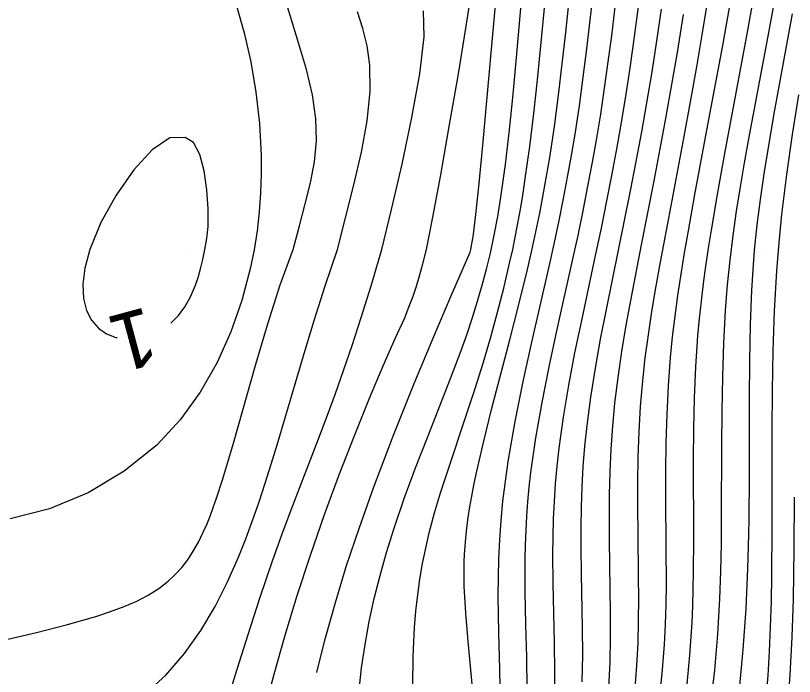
# Model space of a CAD drawing. Extents: x 2602990 to 2605851, y 618069 to 619180.
# Drawn here: x 2603504.11 to 2603531.16, y 618675.19 to 618698.12 of the extents above; entities that cross this region are included whole.
import ezdxf

# ---------------------------------------------------------------- set-up
doc = ezdxf.new("R2010")
doc.units = 0
for name, color, linetype in [('DTM Contours Major', 7, 'Continuous'), ('DTM Contours Minor', 7, 'Continuous'), ('DTM Contours Minor Text', 7, 'Continuous'), ('Exist DTM Crownline', 7, 'Continuous'), ('Exist DTM QL2 LIDAR Elevation Point', 7, 'Continuous'), ('Exist Roads EOP', 7, 'Continuous')]:
    doc.layers.add(name, color=color, linetype=linetype)

msp = doc.modelspace()

# ---------------------------------------------------------------- linework, layer by layer
at = {"layer": 'DTM Contours Major'}
for points in [[(2603518.379, 618690), (2603518.603, 618691.128), (2603518.876, 618692.591), (2603519.175, 618694.265), (2603519.478, 618696.025), (2603519.76, 618697.746), (2603520, 618699.305)], [(2603525.613, 618674.643), (2603525.69, 618675.571), (2603525.729, 618676.352), (2603525.749, 618677.124), (2603525.754, 618677.888), (2603525.749, 618678.648), (2603525.728, 618680.162), (2603525.721, 618681.036), (2603525.723, 618681.912), (2603525.738, 618682.791), (2603525.769, 618683.673), (2603525.819, 618684.557), (2603525.893, 618685.443), (2603525.981, 618686.242), (2603526.088, 618687.045), (2603526.212, 618687.855), (2603526.349, 618688.674), (2603526.497, 618689.505), (2603526.874, 618691.521), (2603527.327, 618693.92), (2603527.551, 618695.13), (2603527.768, 618696.335), (2603527.971, 618697.525), (2603528.231, 618699.154)], [(2603512.745, 618673.967), (2603513.089, 618675.272), (2603513.473, 618676.619), (2603513.894, 618677.998), (2603514.351, 618679.399), (2603514.842, 618680.811), (2603515.362, 618682.214), (2603515.891, 618683.573), (2603516.405, 618684.839), (2603516.882, 618685.968), (2603517.296, 618686.912), (2603517.626, 618687.626), (2603517.783, 618688.03), (2603517.916, 618688.386), (2603518.033, 618688.727), (2603518.144, 618689.087), (2603518.256, 618689.5), (2603518.379, 618690)]]:
    msp.add_lwpolyline(points, dxfattribs=at)
at = {"layer": 'DTM Contours Minor'}
for points in [[(2603520.949, 618674.231), (2603520.924, 618675.443), (2603520.893, 618676.696), (2603520.876, 618677.975), (2603520.895, 618679.264), (2603520.926, 618679.932), (2603520.974, 618680.601), (2603521.038, 618681.275), (2603521.221, 618682.643), (2603521.459, 618684.028), (2603521.738, 618685.416), (2603522.041, 618686.792), (2603522.65, 618689.455), (2603522.823, 618690.24), (2603522.986, 618691.009), (2603523.14, 618691.766), (2603523.283, 618692.515), (2603523.417, 618693.259), (2603523.542, 618694.003), (2603523.692, 618694.988), (2603523.828, 618695.976), (2603523.954, 618696.966), (2603524.071, 618697.955), (2603524.583, 618702.481)], [(2603520.017, 618674.422), (2603519.927, 618675.416), (2603519.829, 618676.406), (2603519.745, 618677.379), (2603519.695, 618678.322), (2603519.689, 618678.605), (2603519.689, 618678.884), (2603519.695, 618679.16), (2603519.706, 618679.435), (2603519.722, 618679.708), (2603519.745, 618679.982), (2603519.783, 618680.341), (2603519.83, 618680.703), (2603519.887, 618681.069), (2603519.953, 618681.441), (2603520.026, 618681.822), (2603520.108, 618682.212), (2603520.357, 618683.301), (2603520.644, 618684.452), (2603521.275, 618686.868), (2603521.591, 618688.094), (2603521.888, 618689.308), (2603522.04, 618689.965), (2603522.181, 618690.614), (2603522.314, 618691.26), (2603522.439, 618691.904), (2603522.555, 618692.549), (2603522.663, 618693.198), (2603522.824, 618694.27), (2603522.968, 618695.353), (2603523.099, 618696.441), (2603523.22, 618697.528), (2603523.689, 618701.985)], [(2603517.907, 618674.863), (2603517.925, 618675.889), (2603517.969, 618676.882), (2603518.015, 618677.454), (2603518.076, 618678.014), (2603518.154, 618678.563), (2603518.247, 618679.103), (2603518.355, 618679.639), (2603518.479, 618680.17), (2603518.665, 618680.864), (2603518.872, 618681.558), (2603519.095, 618682.255), (2603519.81, 618684.379), (2603520.083, 618685.215), (2603520.347, 618686.063), (2603520.601, 618686.921), (2603520.841, 618687.785), (2603521.065, 618688.655), (2603521.27, 618689.526), (2603521.375, 618690.006), (2603521.473, 618690.488), (2603521.565, 618690.974), (2603521.653, 618691.464), (2603521.735, 618691.962), (2603521.814, 618692.468), (2603521.968, 618693.579), (2603522.107, 618694.725), (2603522.235, 618695.893), (2603522.354, 618697.07), (2603522.712, 618700.774)], [(2603516.028, 618674.594), (2603516.13, 618675.491), (2603516.249, 618676.292), (2603516.395, 618677.091), (2603516.568, 618677.89), (2603516.768, 618678.689), (2603516.993, 618679.491), (2603517.245, 618680.297), (2603517.61, 618681.359), (2603518.004, 618682.421), (2603518.413, 618683.475), (2603519.217, 618685.523), (2603519.584, 618686.5), (2603519.79, 618687.079), (2603519.98, 618687.646), (2603520.156, 618688.205), (2603520.318, 618688.76), (2603520.466, 618689.315), (2603520.6, 618689.875), (2603520.735, 618690.502), (2603520.856, 618691.146), (2603520.967, 618691.814), (2603521.127, 618692.95), (2603521.269, 618694.149), (2603521.396, 618695.392), (2603521.513, 618696.658), (2603521.835, 618700.354)], [(2603519.922, 618690), (2603519.982, 618690.33), (2603520, 618690.447), (2603520.097, 618691.213), (2603520.21, 618692.297), (2603520.337, 618693.625), (2603520.864, 618699.391)], [(2603521.882, 618674.757), (2603521.861, 618675.86), (2603521.833, 618676.985), (2603521.811, 618678.121), (2603521.812, 618679.252), (2603521.823, 618679.753), (2603521.842, 618680.252), (2603521.87, 618680.751), (2603521.907, 618681.251), (2603521.953, 618681.755), (2603522.01, 618682.263), (2603522.18, 618683.466), (2603522.395, 618684.693), (2603522.643, 618685.933), (2603522.911, 618687.175), (2603523.456, 618689.623), (2603523.644, 618690.492), (2603523.822, 618691.349), (2603523.99, 618692.194), (2603524.148, 618693.032), (2603524.295, 618693.866), (2603524.432, 618694.696), (2603524.569, 618695.602), (2603524.695, 618696.508), (2603524.813, 618697.414), (2603525.032, 618699.227)], [(2603527.418, 618674.791), (2603527.532, 618675.931), (2603527.605, 618677.043), (2603527.63, 618677.64), (2603527.647, 618678.228), (2603527.657, 618678.811), (2603527.663, 618679.971), (2603527.658, 618682.692), (2603527.667, 618683.774), (2603527.692, 618684.857), (2603527.737, 618685.935), (2603527.809, 618687.004), (2603527.863, 618687.609), (2603527.928, 618688.212), (2603528.002, 618688.817), (2603528.085, 618689.427), (2603528.177, 618690.045), (2603528.277, 618690.675), (2603528.499, 618691.979), (2603528.744, 618693.331), (2603529.533, 618697.542), (2603529.856, 618699.359)], [(2603514.541, 618694.541), (2603514.423, 618695.367), (2603514.211, 618696.249), (2603513.941, 618697.172), (2603513.646, 618698.116), (2603513.359, 618699.065)], [(2603528.241, 618674.148), (2603528.391, 618675.404), (2603528.498, 618676.653), (2603528.568, 618677.882), (2603528.602, 618678.844), (2603528.621, 618679.796), (2603528.632, 618680.751), (2603528.642, 618683.176), (2603528.652, 618684.39), (2603528.671, 618685.588), (2603528.708, 618686.757), (2603528.767, 618687.884), (2603528.799, 618688.332), (2603528.836, 618688.772), (2603528.924, 618689.635), (2603529.029, 618690.483), (2603529.15, 618691.33), (2603529.284, 618692.173), (2603529.429, 618693.012), (2603529.58, 618693.845), (2603530.285, 618697.584), (2603530.536, 618698.99)], [(2603522.831, 618674.34), (2603522.84, 618675.339), (2603522.827, 618676.357), (2603522.783, 618678.411), (2603522.775, 618679.431), (2603522.781, 618680.043), (2603522.797, 618680.651), (2603522.824, 618681.259), (2603522.864, 618681.869), (2603522.917, 618682.483), (2603522.985, 618683.104), (2603523.135, 618684.189), (2603523.323, 618685.294), (2603523.538, 618686.415), (2603523.771, 618687.543), (2603524.255, 618689.797), (2603524.455, 618690.747), (2603524.647, 618691.69), (2603524.831, 618692.625), (2603525.004, 618693.553), (2603525.167, 618694.475), (2603525.318, 618695.392), (2603525.445, 618696.219), (2603525.563, 618697.045), (2603525.781, 618698.697)], [(2603511.784, 618698.459), (2603512.053, 618697.518), (2603512.279, 618696.511), (2603512.457, 618695.456), (2603512.58, 618694.372), (2603512.641, 618693.275), (2603512.646, 618692.62), (2603512.624, 618691.965), (2603512.577, 618691.309), (2603512.501, 618690.653), (2603512.396, 618689.993), (2603512.261, 618689.329), (2603511.972, 618688.233), (2603511.591, 618687.142), (2603511.111, 618686.076), (2603510.527, 618685.054), (2603509.83, 618684.094), (2603509.014, 618683.217), (2603507.888, 618682.306), (2603506.632, 618681.56), (2603505.294, 618681.002), (2603503.924, 618680.653)], [(2603526.45, 618674.223), (2603526.571, 618675.273), (2603526.651, 618676.297), (2603526.685, 618676.994), (2603526.705, 618677.68), (2603526.713, 618678.359), (2603526.71, 618679.705), (2603526.697, 618681.345), (2603526.697, 618682.318), (2603526.708, 618683.298), (2603526.736, 618684.282), (2603526.784, 618685.268), (2603526.858, 618686.253), (2603526.929, 618686.969), (2603527.015, 618687.688), (2603527.114, 618688.411), (2603527.225, 618689.143), (2603527.347, 618689.887), (2603527.477, 618690.645), (2603527.704, 618691.913), (2603528.191, 618694.516), (2603528.671, 618697.077), (2603528.954, 618698.653)], [(2603510.499, 618671.21), (2603511.748, 618675.253), (2603512.176, 618676.612), (2603512.607, 618677.937), (2603513.038, 618679.201), (2603513.362, 618680.104), (2603513.684, 618680.969), (2603514.634, 618683.437), (2603514.942, 618684.252), (2603515.221, 618685.009), (2603515.504, 618685.807), (2603515.799, 618686.675), (2603516.114, 618687.643), (2603516.457, 618688.742), (2603516.836, 618690), (2603517.173, 618691.388), (2603517.536, 618692.963), (2603517.878, 618694.581), (2603518.148, 618696.101), (2603518.298, 618697.381), (2603518.278, 618698.278)], [(2603516.41, 618696.41), (2603516.326, 618697.068), (2603516.177, 618697.673), (2603515.989, 618698.246)], [(2603523.792, 618675.004), (2603523.806, 618675.934), (2603523.801, 618676.869), (2603523.766, 618678.738), (2603523.754, 618679.665), (2603523.754, 618680.369), (2603523.766, 618681.07), (2603523.79, 618681.771), (2603523.828, 618682.474), (2603523.883, 618683.182), (2603523.957, 618683.898), (2603524.086, 618684.881), (2603524.246, 618685.88), (2603524.429, 618686.893), (2603524.629, 618687.915), (2603525.263, 618691.007), (2603525.468, 618692.035), (2603525.667, 618693.06), (2603525.857, 618694.081), (2603526.037, 618695.096), (2603526.205, 618696.102), (2603526.322, 618696.85), (2603526.538, 618698.338)], [(2603524.716, 618674.813), (2603524.758, 618675.672), (2603524.776, 618676.528), (2603524.777, 618677.379), (2603524.74, 618679.914), (2603524.736, 618680.704), (2603524.742, 618681.493), (2603524.762, 618682.282), (2603524.797, 618683.074), (2603524.851, 618683.87), (2603524.926, 618684.672), (2603525.034, 618685.562), (2603525.167, 618686.462), (2603525.319, 618687.371), (2603525.487, 618688.292), (2603525.852, 618690.166), (2603526.286, 618692.381), (2603526.5, 618693.5), (2603526.708, 618694.618), (2603526.907, 618695.731), (2603527.094, 618696.833), (2603527.302, 618698.15)], [(2603529.246, 618674.735), (2603529.384, 618676.128), (2603529.48, 618677.533), (2603529.543, 618678.934), (2603529.574, 618680.102), (2603529.584, 618680.685), (2603529.597, 618682.075), (2603529.604, 618684.819), (2603529.614, 618686.14), (2603529.637, 618687.404), (2603529.68, 618688.596), (2603529.722, 618689.299), (2603529.774, 618689.976), (2603529.817, 618690.419), (2603529.864, 618690.859), (2603529.975, 618691.736), (2603530.107, 618692.632), (2603530.278, 618693.685), (2603530.468, 618694.778), (2603531.088, 618698.184)], [(2603508.578, 618674.549), (2603509.327, 618675.237), (2603509.979, 618675.986), (2603510.546, 618676.781), (2603511.039, 618677.612), (2603511.471, 618678.466), (2603511.853, 618679.331), (2603512.108, 618679.966), (2603512.345, 618680.603), (2603512.569, 618681.245), (2603512.782, 618681.895), (2603512.989, 618682.556), (2603513.193, 618683.229), (2603514.129, 618686.397), (2603514.481, 618687.544), (2603514.867, 618688.743), (2603515.293, 618690), (2603515.86, 618692.247), (2603516.122, 618693.376), (2603516.325, 618694.467), (2603516.432, 618695.489), (2603516.41, 618696.41)], [(2603530.182, 618674.396), (2603530.246, 618675.217), (2603530.296, 618676.054), (2603530.333, 618676.909), (2603530.358, 618677.783), (2603530.374, 618678.677), (2603530.385, 618680.348), (2603530.382, 618683.731), (2603530.393, 618685.096), (2603530.419, 618686.482), (2603530.469, 618687.876), (2603530.549, 618689.264), (2603530.627, 618690.241), (2603530.725, 618691.218), (2603530.894, 618692.603), (2603531.093, 618693.992), (2603531.312, 618695.374)], [(2603503.692, 618676.45), (2603504.837, 618676.716), (2603505.916, 618676.987), (2603506.903, 618677.269), (2603507.413, 618677.437), (2603507.885, 618677.615), (2603508.321, 618677.805), (2603508.721, 618678.013), (2603509.086, 618678.241), (2603509.415, 618678.493), (2603509.66, 618678.721), (2603509.885, 618678.969), (2603510.092, 618679.239), (2603510.283, 618679.533), (2603510.461, 618679.851), (2603510.63, 618680.195), (2603510.749, 618680.465), (2603510.865, 618680.75), (2603510.979, 618681.051), (2603511.091, 618681.368), (2603511.315, 618682.049), (2603511.683, 618683.278), (2603512.46, 618686.024), (2603512.871, 618687.426), (2603513.301, 618688.77), (2603513.75, 618690), (2603513.967, 618690.823), (2603514.175, 618691.588), (2603514.356, 618692.318), (2603514.49, 618693.038), (2603514.558, 618693.771), (2603514.541, 618694.541)], [(2603510, 618693.885), (2603509.472, 618693.871), (2603508.859, 618693.464), (2603508.218, 618692.769), (2603507.605, 618691.891), (2603507.077, 618690.933), (2603506.69, 618690), (2603506.517, 618689.359), (2603506.449, 618688.794), (2603506.474, 618688.303), (2603506.58, 618687.887), (2603506.755, 618687.545), (2603506.988, 618687.277), (2603507.273, 618687.079), (2603507.595, 618686.953), (2603507.639, 618686.946)], [(2603509.5, 618687.446), (2603509.531, 618687.47), (2603509.768, 618687.716), (2603509.986, 618688.011), (2603510.182, 618688.358), (2603510.357, 618688.76), (2603510.452, 618689.033), (2603510.538, 618689.331), (2603510.617, 618689.654), (2603510.687, 618690.006), (2603510.75, 618690.388), (2603510.804, 618690.804), (2603510.801, 618691.407), (2603510.758, 618692.074), (2603510.666, 618692.73), (2603510.516, 618693.3), (2603510.297, 618693.71), (2603510, 618693.885)], [(2603514.571, 618675.322), (2603514.575, 618675.341), (2603514.872, 618676.526), (2603515.217, 618677.757), (2603515.61, 618679.035), (2603516.052, 618680.361), (2603516.542, 618681.733), (2603517.239, 618683.557), (2603517.959, 618685.347), (2603518.642, 618686.988), (2603519.231, 618688.367), (2603519.896, 618689.911), (2603519.922, 618690)], [(2603530.913, 618673.961), (2603531.012, 618675.246), (2603531.079, 618676.555), (2603531.121, 618677.868), (2603531.15, 618679.62), (2603531.16, 618681.413)]]:
    msp.add_lwpolyline(points, dxfattribs=at)
at = {"layer": 'Exist DTM Crownline'}
msp.add_spline([(2603233.488, 618380.754), (2603285.185, 618400.095), (2603335.457, 618418.629), (2603390.812, 618439.069), (2603440.087, 618457.325), (2603493.996, 618477.231), (2603542.655, 618495.301), (2603600.808, 618516.867), (2603653.659, 618536.362), (2603706.222, 618555.742), (2603764.811, 618577.593), (2603823.52, 618599.847), (2603878.564, 618620.56), (2603937.951, 618643.078), (2603997.369, 618665.789), (2604036.209, 618680.665), (2604055.311, 618688.017)], degree=3, dxfattribs=at)
at = {"layer": 'Exist DTM QL2 LIDAR Elevation Point'}
for p, q in [((2603510, 618690), (2603510, 618690)), ((2603520, 618690), (2603520, 618690)), ((2603530, 618690), (2603530, 618690)), ((2603510, 618680), (2603510, 618680)), ((2603520, 618680), (2603520, 618680)), ((2603530, 618680), (2603530, 618680))]:
    msp.add_line(p, q, dxfattribs=at)
at = {"layer": 'Exist Roads EOP'}
msp.add_spline([(2603230.17, 618389.98), (2603282.929, 618409.597), (2603332.773, 618427.868), (2603388.167, 618448.413), (2603437.203, 618466.721), (2603490.778, 618486.527), (2603539.039, 618504.558), (2603597.451, 618526.156), (2603651.053, 618545.972), (2603705.208, 618566.084), (2603762.02, 618587.183), (2603820.334, 618609.162), (2603876.341, 618629.99), (2603934.909, 618652.28), (2603996.409, 618675.568), (2604033.216, 618689.957), (2604052.01, 618697.199)], degree=3, dxfattribs=at)

# ---------------------------------------------------------------- texts
at = {"layer": 'DTM Contours Minor Text'}
msp.add_text('1', height=2, rotation=195.0467, dxfattribs=at).set_placement((2603508.672, 618688.022))

doc.saveas('drawing.dxf')
